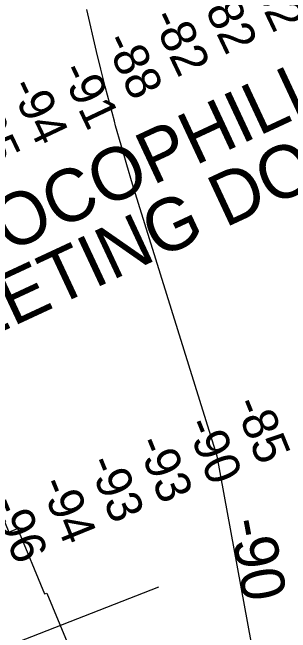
# Model space of a CAD drawing. Extents: x 3694830 to 3732949, y 415201 to 440970.
# Drawn here: x 3715262 to 3715792, y 431115 to 432299 of the extents above; entities that cross this region are included whole.
import ezdxf

# ---------------------------------------------------------------- set-up
doc = ezdxf.new("R2010")
doc.units = 0
for name, color, linetype in [('V-CHAN-NAID', 7, 'Continuous'), ('V-RIVR-RANG', 7, 'Continuous'), ('V-RRAP-RVMT', 7, 'Continuous'), ('V-TOPO-MINR', 7, 'Continuous'), ('V-TOPO-MINR-IDEN', 7, 'Continuous')]:
    doc.layers.add(name, color=color, linetype=linetype)

msp = doc.modelspace()

# ---------------------------------------------------------------- linework, layer by layer
at = {"layer": 'V-RIVR-RANG'}
msp.add_line((3714795.1, 430912.2), (3715540.6, 431202.4), dxfattribs=at)
at = {"layer": 'V-RRAP-RVMT'}
msp.add_lwpolyline([(3714727.4, 432423.5), (3714795.7, 432298.9), (3714787.3, 432294.3), (3714855.9, 432169.3), (3714846.7, 432164.3), (3714906, 432056.1), (3714907.1, 432056.7), (3714982.5, 431919.1), (3714978.5, 431917), (3715039.1, 431806.5), (3715032.5, 431802.9), (3715091.3, 431686.1), (3715081.7, 431681.3), (3715133.7, 431562.7), (3715146.9, 431568.2), (3715199.9, 431440), (3715199.9, 431440), (3715254.7, 431307.1), (3715271, 431313.8), (3715322.5, 431189.1), (3715327.1, 431190.9), (3715387.3, 431045)], dxfattribs=at)
at = {"layer": 'V-TOPO-MINR'}
msp.add_lwpolyline([(3715736.3, 430990.9), (3715651.7, 431452.2), (3715501.8, 431934.4), (3715490.5, 431971.4), (3715479.4, 432008.5), (3715468.7, 432045.7), (3715458.2, 432083), (3715455.9, 432091.4), (3715446.9, 432124.5), (3715438.2, 432157.8), (3715429.9, 432191.2), (3715421.9, 432224.6), (3715403.1, 432305.1)], dxfattribs=at)

# ---------------------------------------------------------------- texts
at = {"layer": 'V-CHAN-NAID'}
for s, p in [('CONOCOPHILLIPS ALLIANCE', (3714983.2, 431714.5)), ('FLEETING DOCK (62.0)', (3715040.2, 431595.8))]:
    msp.add_text(s, height=100, rotation=24.9812, dxfattribs=at).set_placement(p)
at = {"layer": 'V-RIVR-RANG'}
for s, rotation, p in [('-82', 295.3752, (3715705.7, 432374.6)), ('-82', 295.3752, (3715615.2, 432332)), ('-82', 295.3752, (3715524.7, 432289.3)), ('-88', 295.3752, (3715435.2, 432244.8)), ('-91', 295.3752, (3715351.4, 432188.1)), ('-94', 295.3752, (3715255.1, 432157.9)), ('-95', 295.3752, (3715163.8, 432116.9)), ('-85', 292.1499, (3715682.8, 431552)), ('-90', 292.1499, (3715590.8, 431512.8)), ('-93', 292.1499, (3715497.2, 431477.6)), ('-93', 292.1499, (3715404.5, 431440.1)), ('-94', 292.1499, (3715313.1, 431399.4)), ('-96', 292.1499, (3715220.3, 431362.2))]:
    msp.add_text(s, height=67, rotation=rotation, dxfattribs=at).set_placement(p)
at = {"layer": 'V-TOPO-MINR-IDEN'}
msp.add_text('-90', height=83, rotation=280.3936, dxfattribs=at).set_placement((3715674.5, 431328.2))

doc.saveas('drawing.dxf')
